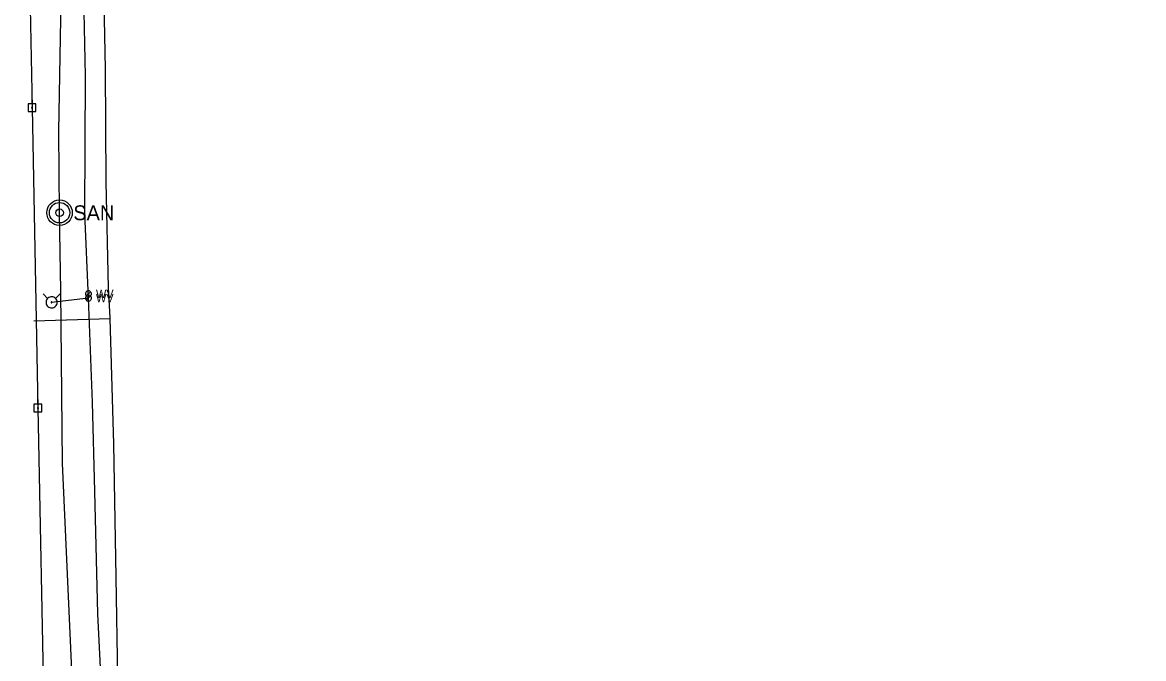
# Model space of a CAD drawing. Extents: x 596028 to 606371, y 330010 to 403088.
# Drawn here: x 601798 to 602325, y 398720 to 399019 of the extents above; entities that cross this region are included whole.
import ezdxf

# ---------------------------------------------------------------- set-up
doc = ezdxf.new("R2010")
doc.units = 0
for name, color, linetype in [('E_UTL_EPowerPole', 7, 'Continuous'), ('E_UTL_G_UG', 7, 'Continuous'), ('E_UTL_Overhead', 7, 'Continuous'), ('E_UTL_SAN_MH', 7, 'Continuous'), ('E_UTL_SAN_UG', 7, 'Continuous'), ('E_UTL_W', 7, 'Continuous'), ('E_UTL_W_UG', 7, 'Continuous'), ('E_UTL_WHydrant', 7, 'Continuous')]:
    doc.layers.add(name, color=color, linetype=linetype)

msp = doc.modelspace()

# ---------------------------------------------------------------- linework, layer by layer
at = {"layer": 'E_UTL_EPowerPole'}
for points in [[(601802.64, 398980.74), (601802.64, 398983.65)], [(601804.48, 398980.74), (601800.79, 398980.74)], [(601800.79, 398980.74), (601800.79, 398977.05)], [(601802.91, 398978.9), (601802.9, 398978.95), (601802.89, 398978.99), (601802.87, 398979.03), (601802.84, 398979.07), (601802.81, 398979.1), (601802.77, 398979.12), (601802.72, 398979.13), (601802.68, 398979.14), (601802.63, 398979.14), (601802.59, 398979.13), (601802.55, 398979.11), (601802.51, 398979.08), (601802.48, 398979.05), (601802.46, 398979.01), (601802.44, 398978.97), (601802.43, 398978.92), (601802.43, 398978.88), (601802.44, 398978.83), (601802.46, 398978.79), (601802.48, 398978.75), (601802.51, 398978.72), (601802.55, 398978.69), (601802.59, 398978.68), (601802.63, 398978.66), (601802.68, 398978.66), (601802.72, 398978.67), (601802.77, 398978.68), (601802.81, 398978.71), (601802.84, 398978.74), (601802.87, 398978.77), (601802.89, 398978.81), (601802.9, 398978.86), (601802.91, 398978.9)], [(601804.48, 398977.05), (601804.48, 398980.74)], [(601800.79, 398977.05), (601804.48, 398977.05)], [(601805.41, 398839.44), (601805.41, 398842.35)], [(601807.25, 398839.44), (601803.56, 398839.44)], [(601803.56, 398839.44), (601803.56, 398835.75)], [(601805.68, 398837.6), (601805.67, 398837.65), (601805.66, 398837.69), (601805.64, 398837.73), (601805.61, 398837.77), (601805.58, 398837.8), (601805.54, 398837.82), (601805.5, 398837.83), (601805.45, 398837.84), (601805.41, 398837.84), (601805.36, 398837.83), (601805.32, 398837.81), (601805.28, 398837.78), (601805.25, 398837.75), (601805.23, 398837.71), (601805.21, 398837.67), (601805.2, 398837.62), (601805.2, 398837.58), (601805.21, 398837.53), (601805.23, 398837.49), (601805.25, 398837.45), (601805.28, 398837.42), (601805.32, 398837.39), (601805.36, 398837.38), (601805.41, 398837.37), (601805.45, 398837.36), (601805.5, 398837.37), (601805.54, 398837.38), (601805.58, 398837.41), (601805.61, 398837.44), (601805.64, 398837.47), (601805.66, 398837.51), (601805.67, 398837.56), (601805.68, 398837.6)], [(601807.25, 398835.75), (601807.25, 398839.44)], [(601803.56, 398835.75), (601807.25, 398835.75)]]:
    msp.add_lwpolyline(points, dxfattribs=at)
at = {"layer": 'E_UTL_G_UG'}
for points in [[(601839.42, 398879.66), (601839.37, 398880.2), (601838.55, 398894.09), (601837.5, 398944.1), (601837.14, 398997.18), (601835.74, 399067.84), (601884.66, 399069.53), (601938.04, 399071.9)], [(601803.48, 398878.63), (601839.42, 398879.66)], [(601855.19, 398226.11), (601853.33, 398255.76), (601852.25, 398295.67), (601850.77, 398338.85), (601850.19, 398384.26), (601848.38, 398433.34), (601848.23, 398435.09), (601847.69, 398450.57), (601847.68, 398451.16), (601847.93, 398482.27), (601847.04, 398563.69), (601846.65, 398581.88), (601845.72, 398620.07), (601844.78, 398659.8), (601843.05, 398710.64), (601842.26, 398757.97), (601841.06, 398820.62), (601839.42, 398879.66)]]:
    msp.add_lwpolyline(points, dxfattribs=at)
at = {"layer": 'E_UTL_Overhead'}
msp.add_lwpolyline([(601799.71, 399128), (601802.67, 398978.9), (601805.44, 398837.6), (601808.29, 398687.36), (601814.03, 398508.79), (601815.62, 398465.02), (601815.47, 398454.62), (601818.52, 398272.77), (601842.51, 398204.94), (601846.66, 398206.83), (601971.29, 398212.9), (602201.47, 398217.45), (602455.18, 398214.45), (602672.91, 398212.36), (602889.72, 398211.91), (603174.13, 398213.34), (603438.35, 398217.5), (603564.62, 398219.01), (603722.34, 398221.33)], dxfattribs=at)
at = {"layer": 'E_UTL_SAN_MH'}
for radius in [6, 4.8, 1.8]:
    msp.add_circle((601815.6, 398929.5), radius, dxfattribs=at)
at = {"layer": 'E_UTL_SAN_UG'}
msp.add_lwpolyline([(601834.58, 397979.3), (601827.27, 398477.97), (601824.22, 398555.37), (601823.94, 398602.6), (601823.36, 398635.14), (601822.76, 398683.08), (601820.93, 398724.67), (601817.01, 398811.67), (601816.14, 398892.72), (601815.6, 398929.5), (601815.23, 398967.73), (601816.12, 399020.67), (601816.07, 399067.52), (601809, 399163.56), (601809.63, 399289.25), (601808.51, 399354.86), (601805.68, 399399.45), (601802.75, 399484.94), (601799.12, 399562.02), (601798.13, 399736.67), (601901.37, 399736.39)], dxfattribs=at)
at = {"layer": 'E_UTL_W'}
for points in [[(601830.6, 398891.33), (601830.58, 398891.6), (601830.5, 398891.86), (601830.38, 398892.1), (601830.21, 398892.31), (601830, 398892.49), (601829.77, 398892.63), (601829.51, 398892.72), (601829.25, 398892.75), (601828.97, 398892.74), (601828.71, 398892.68), (601828.46, 398892.56), (601828.24, 398892.41), (601828.06, 398892.21), (601827.91, 398891.98), (601827.81, 398891.73), (601827.76, 398891.46), (601827.76, 398891.19), (601827.81, 398890.93), (601827.91, 398890.68), (601828.06, 398890.45), (601828.24, 398890.25), (601828.46, 398890.09), (601828.71, 398889.98), (601828.97, 398889.92), (601829.25, 398889.91), (601829.51, 398889.94), (601829.77, 398890.03), (601830, 398890.17), (601830.21, 398890.35), (601830.38, 398890.56), (601830.5, 398890.8), (601830.58, 398891.06), (601830.6, 398891.33)], [(601830.6, 398889.33), (601830.58, 398889.6), (601830.5, 398889.86), (601830.38, 398890.1), (601830.21, 398890.31), (601830, 398890.49), (601829.77, 398890.63), (601829.51, 398890.72), (601829.25, 398890.75), (601828.97, 398890.74), (601828.71, 398890.68), (601828.46, 398890.56), (601828.24, 398890.41), (601828.06, 398890.21), (601827.91, 398889.98), (601827.81, 398889.73), (601827.76, 398889.46), (601827.76, 398889.19), (601827.81, 398888.93), (601827.91, 398888.68), (601828.06, 398888.45), (601828.24, 398888.25), (601828.46, 398888.09), (601828.71, 398887.98), (601828.97, 398887.92), (601829.25, 398887.91), (601829.51, 398887.94), (601829.77, 398888.03), (601830, 398888.17), (601830.21, 398888.35), (601830.38, 398888.56), (601830.5, 398888.8), (601830.58, 398889.06), (601830.6, 398889.33)], [(601828.17, 398890.32), (601830.19, 398892.34)], [(601828.17, 398888.32), (601830.19, 398890.34)]]:
    msp.add_lwpolyline(points, dxfattribs=at)
at = {"layer": 'E_UTL_W_UG'}
for points in [[(601824.16, 398197.27), (601840.45, 398196.71), (601841.34, 398199.83), (601841.28, 398342.75), (601840.62, 398415.75), (601841.5, 398421.17), (601841.39, 398465.47), (601840.94, 398510.19), (601840.03, 398586.22), (601835.58, 398667.05), (601837.06, 398671.26), (601833.62, 398740.72), (601832.23, 398798.33), (601831.17, 398840.3), (601829.18, 398889.33), (601827.46, 398929.19), (601827.81, 398993.9), (601827.18, 399023.94), (601825.9, 399089.09)], [(601829.18, 398889.33), (601811.84, 398887.34)]]:
    msp.add_lwpolyline(points, dxfattribs=at)
at = {"layer": 'E_UTL_WHydrant'}
for points in [[(601810, 398889.17), (601807.86, 398891.31)], [(601814.46, 398887.34), (601814.41, 398887.83), (601814.27, 398888.31), (601814.04, 398888.76), (601813.73, 398889.15), (601813.36, 398889.47), (601812.93, 398889.72), (601812.45, 398889.89), (601811.96, 398889.96), (601811.46, 398889.93), (601810.98, 398889.82), (601810.52, 398889.61), (601810.12, 398889.32), (601809.77, 398888.96), (601809.5, 398888.54), (601809.32, 398888.08), (601809.23, 398887.59), (601809.23, 398887.09), (601809.32, 398886.6), (601809.5, 398886.14), (601809.77, 398885.72), (601810.12, 398885.36), (601810.52, 398885.07), (601810.98, 398884.86), (601811.46, 398884.74), (601811.96, 398884.72), (601812.45, 398884.79), (601812.93, 398884.95), (601813.36, 398885.2), (601813.73, 398885.53), (601814.04, 398885.92), (601814.27, 398886.36), (601814.41, 398886.84), (601814.46, 398887.34)], [(601813.67, 398889.17), (601815.81, 398891.31)], [(601812.04, 398887.34), (601812.03, 398887.38), (601812.02, 398887.41), (601812, 398887.45), (601811.98, 398887.48), (601811.95, 398887.5), (601811.92, 398887.52), (601811.88, 398887.53), (601811.85, 398887.54), (601811.81, 398887.54), (601811.77, 398887.53), (601811.74, 398887.51), (601811.7, 398887.49), (601811.68, 398887.46), (601811.66, 398887.43), (601811.64, 398887.39), (601811.64, 398887.36), (601811.64, 398887.32), (601811.64, 398887.28), (601811.66, 398887.25), (601811.68, 398887.21), (601811.7, 398887.19), (601811.74, 398887.16), (601811.77, 398887.15), (601811.81, 398887.14), (601811.85, 398887.14), (601811.88, 398887.14), (601811.92, 398887.15), (601811.95, 398887.17), (601811.98, 398887.2), (601812, 398887.23), (601812.02, 398887.26), (601812.03, 398887.3), (601812.04, 398887.34)]]:
    msp.add_lwpolyline(points, dxfattribs=at)

# ---------------------------------------------------------------- texts
at = {"layer": 'E_UTL_SAN_MH'}
msp.add_text('SAN', height=6.998, dxfattribs=at).set_placement((601822.08, 398925.97))
at = {"layer": 'E_UTL_W'}
for p in [(601832.74, 398889.4), (601832.74, 398887.4)]:
    msp.add_text('WV', height=3.85, dxfattribs=at).set_placement(p)

doc.saveas('drawing.dxf')
